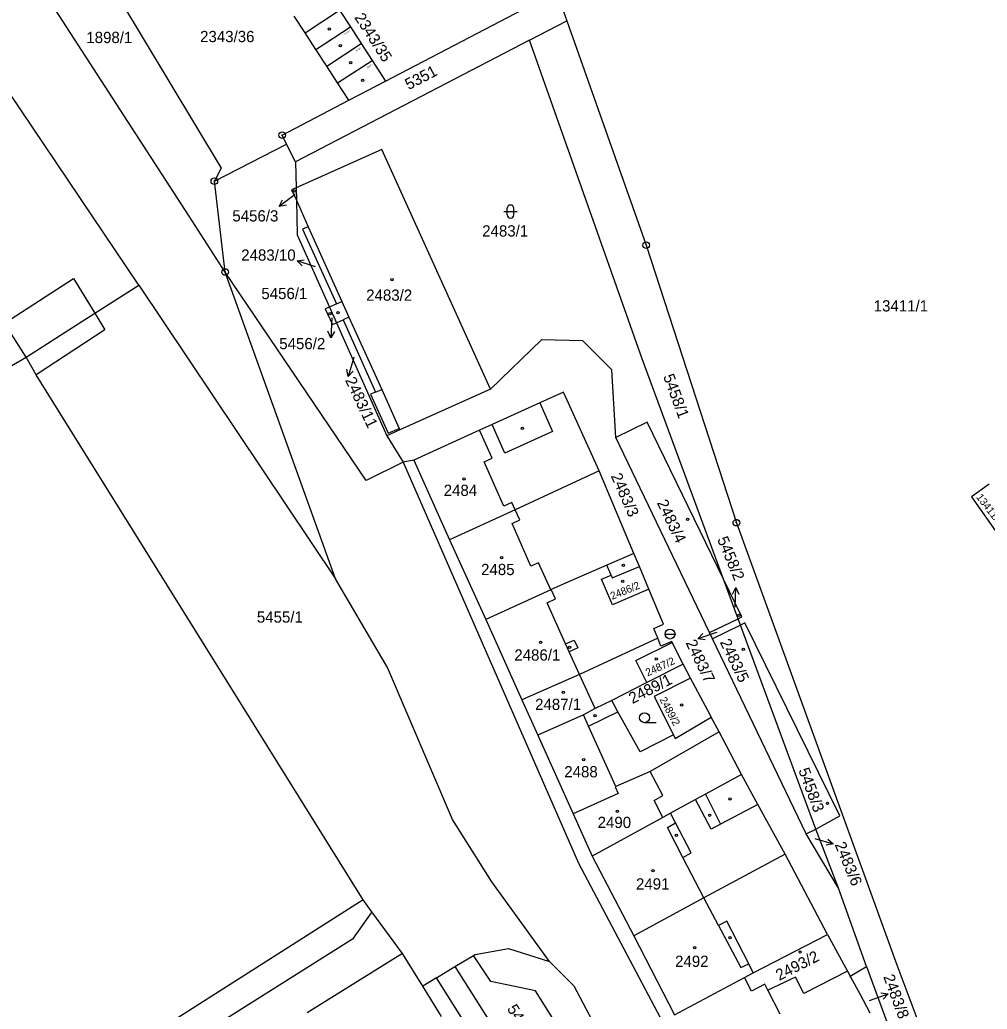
# Model space of a CAD drawing. Extents: x -822293 to -820259, y -1071573 to -1068794.
# Drawn here: x -820819.2 to -820673, y -1071127.6 to -1070978.1 of the extents above; entities that cross this region are included whole.
import ezdxf

# ---------------------------------------------------------------- set-up
doc = ezdxf.new("R2010")
doc.units = 0
for name, color, linetype in [('Vrstva 1', 7, 'Continuous'), ('Vrstva 16', 7, 'Continuous'), ('Vrstva 18', 7, 'Continuous'), ('Vrstva 19', 7, 'Continuous'), ('Vrstva 2', 7, 'Continuous'), ('Vrstva 24', 7, 'Continuous'), ('Vrstva 25', 7, 'Continuous'), ('Vrstva 26', 7, 'Continuous'), ('Vrstva 3', 7, 'Continuous'), ('Vrstva 4', 7, 'Continuous')]:
    doc.layers.add(name, color=color, linetype=linetype)

msp = doc.modelspace()

# ---------------------------------------------------------------- linework, layer by layer
at = {"layer": 'Vrstva 1'}
for p, q in [((-820793.59, -1071007.77), (-820849.37, -1070921.6)), ((-820808.02, -1070968.42), (-820788.75, -1071000.53)), ((-820763.92, -1070987.4), (-820738.07, -1070973.9)), ((-820738.07, -1070973.9), (-820736.51, -1070978.31)), ((-820742.13, -1070981.22), (-820736.51, -1070978.31)), ((-820736.51, -1070978.31), (-820724.52, -1071012.19)), ((-820742.13, -1070981.22), (-820777.53, -1070999.61)), ((-820725.12, -1071029.32), (-820742.13, -1070981.22)), ((-820801.18, -1071018.22), (-820824.34, -1070983.84)), ((-820779.53, -1070995.55), (-820769.46, -1070990.29)), ((-820789.77, -1071002.5), (-820778.87, -1070996.92)), ((-820778.87, -1070996.92), (-820779.53, -1070995.55)), ((-820777.53, -1070999.61), (-820778.87, -1070996.92)), ((-820777.53, -1070999.61), (-820777.43, -1071003.51)), ((-820788.75, -1071000.53), (-820789.77, -1071002.5)), ((-820788.14, -1071016.23), (-820789.77, -1071002.5)), ((-820777.38, -1071005.4), (-820777.26, -1071010.6)), ((-820788.14, -1071016.23), (-820793.59, -1071007.77)), ((-820775.57, -1071009.41), (-820776.45, -1071009.77)), ((-820776.45, -1071009.77), (-820771.33, -1071021.06)), ((-820777.26, -1071010.6), (-820772.38, -1071021.52)), ((-820724.52, -1071012.19), (-820710.89, -1071054.09)), ((-820771.44, -1071062.55), (-820788.14, -1071016.23)), ((-820766.82, -1071047.7), (-820788.14, -1071016.23)), ((-820807.85, -1071022.43), (-820801.18, -1071018.22)), ((-820801.18, -1071018.22), (-820771.44, -1071062.55)), ((-820818.18, -1071029.09), (-820807.85, -1071022.43)), ((-820770.29, -1071023.43), (-820765.41, -1071034.38)), ((-820818.18, -1071029.09), (-820821.47, -1071023.96)), ((-820771.32, -1071023.9), (-820763.7, -1071040.96)), ((-820740.34, -1071026.47), (-820748.04, -1071033.93)), ((-820734.1, -1071026.6), (-820740.34, -1071026.47)), ((-820729.72, -1071030.98), (-820734.1, -1071026.6)), ((-820836.59, -1071039.77), (-820818.18, -1071029.09)), ((-820816.68, -1071031.77), (-820818.18, -1071029.09)), ((-820712.83, -1071062.62), (-820725.12, -1071029.32)), ((-820729.09, -1071041.23), (-820729.72, -1071030.98)), ((-820767.3, -1071111.07), (-820816.68, -1071031.77)), ((-820765.41, -1071034.38), (-820766.17, -1071034.7)), ((-820766.17, -1071034.7), (-820763.51, -1071040.59)), ((-820737.02, -1071034.39), (-820740.58, -1071036)), ((-820731.61, -1071046.26), (-820737.02, -1071034.39)), ((-820761.74, -1071040.08), (-820763.7, -1071040.96)), ((-820763.51, -1071040.59), (-820761.84, -1071039.85)), ((-820747.77, -1071039.26), (-820749.7, -1071040.13)), ((-820763.7, -1071040.96), (-820761.23, -1071044.95)), ((-820759.64, -1071044.63), (-820761.23, -1071044.95)), ((-820761.23, -1071044.95), (-820766.82, -1071047.7)), ((-820761.23, -1071044.95), (-820734.74, -1071105.53)), ((-820731.61, -1071046.26), (-820744.33, -1071052.15)), ((-820726.37, -1071058.75), (-820731.61, -1071046.26)), ((-820710.89, -1071054.09), (-820686.65, -1071120.86)), ((-820730.46, -1071060.52), (-820735.92, -1071062.86)), ((-820763.61, -1071075.96), (-820771.44, -1071062.55)), ((-820735.92, -1071062.86), (-820738.86, -1071064.19)), ((-820721.88, -1071069.41), (-820724.1, -1071064.14)), ((-820710.27, -1071069.55), (-820710.62, -1071068.59)), ((-820723.34, -1071070.07), (-820721.88, -1071069.41)), ((-820722.74, -1071071.55), (-820723.34, -1071070.07)), ((-820722.74, -1071071.55), (-820734.61, -1071077.03)), ((-820722.28, -1071072.76), (-820722.74, -1071071.55)), ((-820714.49, -1071071.63), (-820714.94, -1071070.69)), ((-820720.64, -1071072.04), (-820722.28, -1071072.76)), ((-820720.58, -1071072.17), (-820720.64, -1071072.04)), ((-820753.77, -1071098.92), (-820763.61, -1071075.96)), ((-820717.8, -1071077.56), (-820718.93, -1071075.44)), ((-820724.4, -1071078.24), (-820729.71, -1071080.96)), ((-820725.45, -1071088.72), (-820728.78, -1071082.66)), ((-820713.5, -1071085.69), (-820714.68, -1071083.47)), ((-820720.41, -1071086.11), (-820725.45, -1071088.72)), ((-820713.5, -1071085.69), (-820723.94, -1071091.65)), ((-820710.14, -1071092.15), (-820713.5, -1071085.69)), ((-820717.08, -1071095.92), (-820720.86, -1071097.98)), ((-820703.54, -1071104.14), (-820707.65, -1071096.67)), ((-820747.86, -1071108.32), (-820753.77, -1071098.92)), ((-820695.45, -1071109.29), (-820700.34, -1071101.08)), ((-820695.45, -1071109.29), (-820698.89, -1071100.37)), ((-820703.54, -1071104.14), (-820715.81, -1071110.77)), ((-820697.13, -1071116.29), (-820703.54, -1071104.14)), ((-820734.74, -1071105.53), (-820721.97, -1071129.66)), ((-820739.11, -1071120.37), (-820747.86, -1071108.32)), ((-820691.22, -1071121.15), (-820695.45, -1071109.29)), ((-820767.3, -1071111.07), (-820819, -1071143.92)), ((-820765.99, -1071112.85), (-820767.3, -1071111.07)), ((-820765.99, -1071112.85), (-820768.91, -1071117)), ((-820761.35, -1071119.16), (-820765.99, -1071112.85)), ((-820768.91, -1071117), (-820799.66, -1071136.35)), ((-820758.29, -1071124.1), (-820761.35, -1071119.16)), ((-820753.41, -1071121.15), (-820750.62, -1071119.48)), ((-820750.62, -1071119.48), (-820750.36, -1071119.32)), ((-820747.98, -1071123.4), (-820750.62, -1071119.48)), ((-820750.36, -1071119.32), (-820745.33, -1071118.43)), ((-820745.33, -1071118.43), (-820739.11, -1071120.37)), ((-820739.11, -1071120.37), (-820735.43, -1071124.06)), ((-820686.65, -1071120.86), (-820683.15, -1071130.16)), ((-820756.22, -1071122.85), (-820753.41, -1071121.15)), ((-820753.41, -1071121.15), (-820742.72, -1071137.97)), ((-820694.11, -1071121.81), (-820693.69, -1071122.58)), ((-820693.69, -1071122.58), (-820691.22, -1071121.15)), ((-820691.22, -1071121.15), (-820684.26, -1071140)), ((-820756.22, -1071122.85), (-820758.29, -1071124.1)), ((-820743.05, -1071143.59), (-820756.22, -1071122.85)), ((-820741.22, -1071124.78), (-820747.98, -1071123.4)), ((-820693.61, -1071122.73), (-820693.69, -1071122.58)), ((-820692.2, -1071125.31), (-820693.61, -1071122.73)), ((-820755.45, -1071128.7), (-820758.29, -1071124.1)), ((-820735.71, -1071133.66), (-820741.22, -1071124.78)), ((-820735.43, -1071124.06), (-820729.58, -1071135.12)), ((-820690.65, -1071128.16), (-820692.2, -1071125.31))]:
    msp.add_line(p, q, dxfattribs=at)
at = {"layer": 'Vrstva 16'}
for p, q in [((-820777.58, -1071004.52), (-820779.973, -1071006.329)), ((-820774.5, -1071015.45), (-820777.25, -1071014.52)), ((-820772.031, -1071023.194), (-820772.19, -1071026.19)), ((-820772.03, -1071023.17), (-820772.031, -1071023.194)), ((-820768.692, -1071029.138), (-820769.56, -1071032.01)), ((-820768.68, -1071029.1), (-820768.692, -1071029.138)), ((-820711.08, -1071066.86), (-820710.97, -1071063.9)), ((-820713.89, -1071070.654), (-820716.73, -1071071.62)), ((-820713.82, -1071070.63), (-820713.89, -1071070.654)), ((-820699.03, -1071101.77), (-820696.28, -1071102.62)), ((-820690.77, -1071126.28), (-820687.956, -1071125.241))]:
    msp.add_line(p, q, dxfattribs=at)
for points in [[(-820778.874, -1071006.125), (-820779.973, -1071006.329), (-820779.477, -1071005.327)], [(-820776.488, -1071015.288), (-820777.25, -1071014.52), (-820776.178, -1071014.372)], [(-820771.638, -1071025.218), (-820772.19, -1071026.19), (-820772.636, -1071025.165)], [(-820768.792, -1071031.197), (-820769.56, -1071032.01), (-820769.75, -1071030.908)], [(-820711.5, -1071064.868), (-820710.97, -1071063.9), (-820710.513, -1071064.905)], [(-820715.622, -1071071.772), (-820716.73, -1071071.62), (-820715.944, -1071070.825)], [(-820697.055, -1071101.878), (-820696.28, -1071102.62), (-820697.338, -1071102.795)], [(-820689.067, -1071125.118), (-820687.956, -1071125.241), (-820688.721, -1071126.056)]]:
    msp.add_lwpolyline(points, dxfattribs=at)
at = {"layer": 'Vrstva 2'}
for p, q in [((-820776.06, -1070980.12), (-820770.85, -1070976.66)), ((-820770.85, -1070976.66), (-820769.21, -1070979.2)), ((-820776.06, -1070980.12), (-820777.7, -1070977.59)), ((-820774.43, -1070982.64), (-820776.06, -1070980.12)), ((-820774.43, -1070982.64), (-820769.21, -1070979.2)), ((-820769.21, -1070979.2), (-820767.56, -1070981.73)), ((-820772.79, -1070985.16), (-820767.56, -1070981.73)), ((-820767.56, -1070981.73), (-820765.92, -1070984.26)), ((-820772.79, -1070985.16), (-820774.43, -1070982.64)), ((-820771.15, -1070987.68), (-820765.92, -1070984.26)), ((-820765.92, -1070984.26), (-820763.92, -1070987.4)), ((-820771.15, -1070987.68), (-820772.79, -1070985.16)), ((-820769.46, -1070990.29), (-820771.15, -1070987.68)), ((-820769.46, -1070990.29), (-820763.92, -1070987.4)), ((-820764.47, -1070997.74), (-820777.43, -1071003.51)), ((-820748.04, -1071033.93), (-820764.47, -1070997.74)), ((-820777.43, -1071003.51), (-820778.1, -1071003.81)), ((-820778.1, -1071003.81), (-820777.38, -1071005.4)), ((-820777.43, -1071003.51), (-820777.38, -1071005.4)), ((-820777.38, -1071005.4), (-820775.57, -1071009.41)), ((-820772.38, -1071021.52), (-820773.03, -1071021.8)), ((-820773.03, -1071021.8), (-820771.93, -1071024.17)), ((-820771.33, -1071021.06), (-820772.38, -1071021.52)), ((-820772.38, -1071021.52), (-820771.32, -1071023.9)), ((-820771.32, -1071023.9), (-820770.29, -1071023.43)), ((-820771.93, -1071024.17), (-820771.32, -1071023.9)), ((-820748.04, -1071033.93), (-820761.74, -1071040.08)), ((-820740.58, -1071036), (-820747.77, -1071039.26)), ((-820761.84, -1071039.85), (-820761.74, -1071040.08)), ((-820749.7, -1071040.13), (-820759.64, -1071044.63)), ((-820724.39, -1071038.93), (-820729.09, -1071041.23)), ((-820712.83, -1071062.62), (-820724.39, -1071038.93)), ((-820714.94, -1071070.69), (-820729.09, -1071041.23)), ((-820759.64, -1071044.63), (-820754.22, -1071056.69)), ((-820672.7, -1071048.29), (-820675.36, -1071050.21)), ((-820675.36, -1071050.21), (-820671.77, -1071055.26)), ((-820744.33, -1071052.15), (-820754.22, -1071056.69)), ((-820754.22, -1071056.69), (-820748.77, -1071068.73)), ((-820726.37, -1071058.75), (-820730.46, -1071060.52)), ((-820725.55, -1071060.69), (-820726.37, -1071058.75)), ((-820729.83, -1071062.02), (-820730.46, -1071060.52)), ((-820724.1, -1071064.14), (-820725.55, -1071060.69)), ((-820731.27, -1071062.63), (-820729.83, -1071062.02)), ((-820729.63, -1071066.49), (-820731.27, -1071062.63)), ((-820710.62, -1071068.59), (-820712.83, -1071062.62)), ((-820710.05, -1071068.31), (-820712.83, -1071062.62)), ((-820738.86, -1071064.19), (-820738.95, -1071064.23)), ((-820724.1, -1071064.14), (-820729.63, -1071066.49)), ((-820738.95, -1071064.23), (-820748.77, -1071068.73)), ((-820714.94, -1071070.69), (-820710.62, -1071068.59)), ((-820710.62, -1071068.59), (-820710.05, -1071068.31)), ((-820748.77, -1071068.73), (-820743.31, -1071080.83)), ((-820710.27, -1071069.55), (-820714.49, -1071071.63)), ((-820709.61, -1071069.23), (-820710.27, -1071069.55)), ((-820698.89, -1071100.37), (-820710.27, -1071069.55)), ((-820695.24, -1071098.39), (-820709.61, -1071069.23)), ((-820700.34, -1071101.08), (-820714.49, -1071071.63)), ((-820726.06, -1071074.93), (-820720.58, -1071072.17)), ((-820718.93, -1071075.44), (-820720.58, -1071072.17)), ((-820724.4, -1071078.24), (-820726.06, -1071074.93)), ((-820718.93, -1071075.44), (-820724.4, -1071078.24)), ((-820734.61, -1071077.03), (-820743.31, -1071080.83)), ((-820717.8, -1071077.56), (-820723.3, -1071080.36)), ((-820714.81, -1071083.22), (-820717.8, -1071077.56)), ((-820723.3, -1071080.36), (-820720.41, -1071086.11)), ((-820743.31, -1071080.83), (-820740.9, -1071086.2)), ((-820732.22, -1071082.14), (-820733.99, -1071083.12)), ((-820729.71, -1071080.96), (-820732.22, -1071082.14)), ((-820728.78, -1071082.66), (-820729.71, -1071080.96)), ((-820733.99, -1071083.12), (-820740.9, -1071086.2)), ((-820720.13, -1071086.67), (-820714.68, -1071083.47)), ((-820714.68, -1071083.47), (-820714.81, -1071083.22)), ((-820740.9, -1071086.2), (-820735.54, -1071098.08)), ((-820720.41, -1071086.11), (-820720.13, -1071086.67)), ((-820723.94, -1071091.65), (-820729.09, -1071093.94)), ((-820710.14, -1071092.15), (-820715.57, -1071095.1)), ((-820707.65, -1071096.67), (-820710.14, -1071092.15)), ((-820729.09, -1071093.94), (-820729.21, -1071093.99)), ((-820729.21, -1071093.99), (-820728.75, -1071094.99)), ((-820728.75, -1071094.99), (-820735.54, -1071098.08)), ((-820715.57, -1071095.1), (-820717.08, -1071095.92)), ((-820735.54, -1071098.08), (-820732.69, -1071104.48)), ((-820720.86, -1071097.98), (-820722, -1071098.6)), ((-820698.89, -1071100.37), (-820695.24, -1071098.39)), ((-820722, -1071098.6), (-820732.69, -1071104.48)), ((-820700.34, -1071101.08), (-820698.89, -1071100.37)), ((-820732.69, -1071104.48), (-820726.4, -1071116.5)), ((-820715.81, -1071110.77), (-820726.4, -1071116.5)), ((-820726.4, -1071116.5), (-820720.24, -1071128.42)), ((-820708.33, -1071122.07), (-820697.13, -1071116.29)), ((-820697.13, -1071116.29), (-820694.11, -1071121.81)), ((-820709.67, -1071122.78), (-820708.33, -1071122.07)), ((-820694.11, -1071121.81), (-820700.68, -1071125.2)), ((-820720.24, -1071128.42), (-820709.67, -1071122.78)), ((-820708.61, -1071124.84), (-820709.67, -1071122.78)), ((-820706.59, -1071123.81), (-820708.61, -1071124.84)), ((-820706.15, -1071124.68), (-820706.59, -1071123.81)), ((-820701.96, -1071122.74), (-820706.15, -1071124.68)), ((-820700.68, -1071125.2), (-820701.96, -1071122.74))]:
    msp.add_line(p, q, dxfattribs=at)
at = {"layer": 'Vrstva 24'}
for centre, radius in [((-820779.53, -1070995.55), 0.5), ((-820779.53, -1070995.55), 0.0327), ((-820789.77, -1071002.5), 0.5), ((-820789.77, -1071002.5), 0.0327), ((-820724.52, -1071012.19), 0.5), ((-820724.52, -1071012.19), 0.0327), ((-820788.14, -1071016.23), 0.5), ((-820788.14, -1071016.23), 0.0327), ((-820710.89, -1071054.09), 0.5), ((-820710.89, -1071054.09), 0.0327)]:
    msp.add_circle(centre, radius, dxfattribs=at)
at = {"layer": 'Vrstva 25'}
for p, q in [((-820746.02, -1071007.11), (-820744.02, -1071007.11)), ((-820745.52, -1071007.61), (-820745.52, -1071006.61)), ((-820744.52, -1071007.61), (-820744.52, -1071006.61)), ((-820723.02, -1071084.3), (-820724.77, -1071084.3))]:
    msp.add_line(p, q, dxfattribs=at)
for centre, radius in [((-820772.4, -1070979.52), 0.175), ((-820770.71, -1070982.06), 0.175), ((-820769.19, -1070984.6), 0.175), ((-820767.38, -1070987.3), 0.175), ((-820777.68, -1071003.99), 0.175), ((-820762.94, -1071017.37), 0.175), ((-820772.31, -1071022.53), 0.175), ((-820771.08, -1071022.38), 0.175), ((-820743.22, -1071039.83), 0.175), ((-820752.03, -1071047.48), 0.175), ((-820718.26, -1071053.59), 0.175), ((-820746.37, -1071059.38), 0.175), ((-820727.96, -1071060.53), 0.175), ((-820728.07, -1071062.95), 0.175), ((-820710.5, -1071068.09), 0.175), ((-820740.48, -1071072.15), 0.175), ((-820736.09, -1071072.91), 0.175), ((-820709.85, -1071073.23), 0.175), ((-820722.99, -1071074.69), 0.175), ((-820737.05, -1071079.7), 0.175), ((-820719.14, -1071081.62), 0.175), ((-820732.23, -1071083.22), 0.175), ((-820724.77, -1071083.55), 0.75), ((-820733.95, -1071089.88), 0.175), ((-820711.84, -1071095.82), 0.175), ((-820697.12, -1071096.47), 0.175), ((-820728.87, -1071097.71), 0.175), ((-820714.94, -1071098.27), 0.175), ((-820719.94, -1071101.31), 0.175), ((-820723.47, -1071106.64), 0.175), ((-820711.87, -1071116.78), 0.175), ((-820717.17, -1071118.3), 0.175), ((-820701.25, -1071118.95), 0.175)]:
    msp.add_circle(centre, radius, dxfattribs=at)
for centre, start, end in [((-820745.02, -1071006.61), 0, 180), ((-820745.02, -1071007.61), 180, 0)]:
    msp.add_arc(centre, 0.5, start, end, dxfattribs=at)
at = {"layer": 'Vrstva 26'}
msp.add_line((-820721.66, -1071070.91), (-820720.16, -1071070.91), dxfattribs=at)
msp.add_circle((-820720.91, -1071070.91), 0.75, dxfattribs=at)
at = {"layer": 'Vrstva 3'}
for p, q in [((-820775.57, -1071009.41), (-820770.48, -1071020.69)), ((-820771.33, -1071021.06), (-820770.48, -1071020.69)), ((-820770.48, -1071020.69), (-820769.43, -1071023.04)), ((-820769.43, -1071023.04), (-820770.29, -1071023.43)), ((-820769.43, -1071023.04), (-820764.48, -1071033.99)), ((-820764.48, -1071033.99), (-820761.84, -1071039.85)), ((-820740.58, -1071036), (-820738.69, -1071040.33)), ((-820747.8, -1071044.37), (-820749.7, -1071040.13)), ((-820745.86, -1071043.59), (-820747.77, -1071039.26)), ((-820738.69, -1071040.33), (-820745.86, -1071043.59)), ((-820749.01, -1071044.91), (-820747.8, -1071044.37)), ((-820746.03, -1071051.59), (-820749.01, -1071044.91)), ((-820744.82, -1071051.05), (-820746.03, -1071051.59)), ((-820744.33, -1071052.15), (-820744.82, -1071051.05)), ((-820743.63, -1071053.65), (-820744.33, -1071052.15)), ((-820744.79, -1071054.19), (-820743.63, -1071053.65)), ((-820741.94, -1071060.67), (-820744.79, -1071054.19)), ((-820740.77, -1071060.15), (-820741.94, -1071060.67)), ((-820738.95, -1071064.23), (-820740.77, -1071060.15)), ((-820729.66, -1071062.42), (-820725.55, -1071060.69)), ((-820729.83, -1071062.02), (-820729.66, -1071062.42)), ((-820738.21, -1071065.61), (-820738.86, -1071064.19)), ((-820739.48, -1071066.2), (-820738.21, -1071065.61)), ((-820736.69, -1071072.41), (-820739.48, -1071066.2)), ((-820736.69, -1071072.41), (-820735.38, -1071071.82)), ((-820736.16, -1071073.59), (-820736.69, -1071072.41)), ((-820734.85, -1071073.01), (-820736.16, -1071073.59)), ((-820735.38, -1071071.82), (-820734.85, -1071073.01)), ((-820734.61, -1071077.03), (-820736.16, -1071073.59)), ((-820732.22, -1071082.14), (-820734.61, -1071077.03)), ((-820733.21, -1071084.83), (-820733.99, -1071083.12)), ((-820733.21, -1071084.83), (-820728.78, -1071082.66)), ((-820729.09, -1071093.94), (-820733.21, -1071084.83)), ((-820721.99, -1071095.29), (-820723.94, -1071091.65)), ((-820723.33, -1071096.04), (-820721.99, -1071095.29)), ((-820715.57, -1071095.1), (-820713.28, -1071099.63)), ((-820722, -1071098.6), (-820723.33, -1071096.04)), ((-820714.7, -1071100.37), (-820717.08, -1071095.92)), ((-820707.65, -1071096.67), (-820713.28, -1071099.63)), ((-820720.07, -1071099.44), (-820720.86, -1071097.98)), ((-820721.32, -1071100.15), (-820720.07, -1071099.44)), ((-820717.71, -1071103.97), (-820720.07, -1071099.44)), ((-820713.28, -1071099.63), (-820714.7, -1071100.37)), ((-820718.98, -1071104.65), (-820721.32, -1071100.15)), ((-820718.98, -1071104.65), (-820717.71, -1071103.97)), ((-820715.81, -1071110.77), (-820718.98, -1071104.65)), ((-820713.61, -1071114.93), (-820715.81, -1071110.77)), ((-820712.35, -1071114.27), (-820713.61, -1071114.93)), ((-820713.61, -1071114.93), (-820710.24, -1071121.3)), ((-820709.03, -1071120.72), (-820712.35, -1071114.27)), ((-820710.24, -1071121.3), (-820709.03, -1071120.72)), ((-820708.33, -1071122.07), (-820709.03, -1071120.72)), ((-820704.26, -1071128.35), (-820706.15, -1071124.68))]:
    msp.add_line(p, q, dxfattribs=at)
at = {"layer": 'Vrstva 4'}
for p, q in [((-820821.47, -1071023.96), (-820811.07, -1071017.21)), ((-820811.07, -1071017.21), (-820807.85, -1071022.43)), ((-820807.85, -1071022.43), (-820806.3, -1071024.96)), ((-820806.3, -1071024.96), (-820816.68, -1071031.77)), ((-820765.41, -1071034.38), (-820764.48, -1071033.99)), ((-820761.35, -1071119.16), (-820775.73, -1071128.13))]:
    msp.add_line(p, q, dxfattribs=at)

# ---------------------------------------------------------------- texts
at = {"layer": 'Vrstva 16'}
for s, rotation, p in [('2343/35', 302.69934, (-820768.669, -1070977.77)), ('2483/11', 295.30682, (-820770.05, -1071032.56)), ('5458/2', 292.613, (-820713.82, -1071056.59)), ('2483/7', 295.84564, (-820718.6, -1071072.23)), ('2483/6', 292.51337, (-820696.06, -1071102.7)), ('2483/8', 290.26548, (-820688.72, -1071122.666))]:
    msp.add_text(s, height=1.7, rotation=rotation, dxfattribs=at).set_placement(p)
for s, p in [('5456/3', (-820787.048, -1071008.6)), ('2483/10', (-820785.706, -1071014.52)), ('5456/2', (-820779.961, -1071027.89))]:
    msp.add_text(s, height=1.7, dxfattribs=at).set_placement(p)
at = {"layer": 'Vrstva 18'}
for s, height, p in [('1898/1', 1.7, (-820809.111, -1070981.65)), ('2343/36', 1.7, (-820791.922, -1070981.51)), ('2483/1', 1.7, (-820749.296, -1071010.87)), ('2483/10', 0.005, (-820774.5, -1071015.45)), ('5456/1', 1.7, (-820782.664, -1071020.32)), ('13411/1', 1.7, (-820690.14, -1071022.19)), ('2483/11', 0.005, (-820768.68, -1071029.1)), ('5455/1', 1.7, (-820783.345, -1071069.19)), ('2483/7', 0.005, (-820713.82, -1071070.63)), ('2483/6', 0.005, (-820699.03, -1071101.77))]:
    msp.add_text(s, height=height, dxfattribs=at).set_placement(p)
for s, height, rotation, p in [('5351', 1.7, 27.56916, (-820760.406, -1070988.768)), ('5458/1', 1.7, 290.25738, (-820721.985, -1071031.982)), ('2483/3', 1.7, 293.65569, (-820729.887, -1071047.024)), ('2489/1', 1.7, 27.1152, (-820726.603, -1071081.504)), ('5455/4', 1.7, 301.8195, (-820745.606, -1071127.498)), ('2483/8', 0.035, 298.53198, (-820690.8, -1071126.225))]:
    msp.add_text(s, height=height, rotation=rotation, dxfattribs=at).set_placement(p)
at = {"layer": 'Vrstva 19'}
for s, height, rotation, p in [('2343/33', 0.2, 33.37218, (-820770.087, -1070980.422)), ('2343/34', 0.2, 33.26319, (-820768.352, -1070982.957)), ('2343/35', 0.2, 33.19353, (-820766.706, -1070985.529)), ('5456/3', 0.012, 24.12504, (-820777.599, -1071004.529)), ('2483/4', 1.7, 295.65558, (-820722.94, -1071051.082)), ('13411/60', 1.139, 307.66013, (-820674.72, -1071050.26)), ('2486/2', 1.139, 22.17903, (-820729.66, -1071065.75)), ('2483/5', 1.7, 295.66296, (-820713.418, -1071072.125)), ('2487/2', 1.139, 24.79488, (-820724.3, -1071077.32)), ('2489/2', 1.139, 298.27139, (-820722.54, -1071080.79)), ('5458/3', 1.7, 290.2662, (-820701.548, -1071091.472)), ('2493/2', 1.7, 26.96305, (-820704.405, -1071123.308))]:
    msp.add_text(s, height=height, rotation=rotation, dxfattribs=at).set_placement(p)
for s, height, p in [('2483/2', 1.7, (-820766.828, -1071020.57)), ('5456/2', 0.005, (-820772.03, -1071023.17)), ('2484', 1.7, (-820755.112, -1071050.05)), ('2485', 1.7, (-820749.462, -1071062.01)), ('5458/2', 0.005, (-820711.08, -1071066.86)), ('2486/1', 1.7, (-820744.44, -1071074.93)), ('2487/1', 1.7, (-820741.304, -1071082.38)), ('2488', 1.7, (-820736.895, -1071092.56)), ('2490', 1.7, (-820731.852, -1071100.21)), ('2491', 1.7, (-820726.06, -1071109.5)), ('2492', 1.7, (-820720.152, -1071121.19))]:
    msp.add_text(s, height=height, dxfattribs=at).set_placement(p)

doc.saveas('drawing.dxf')
